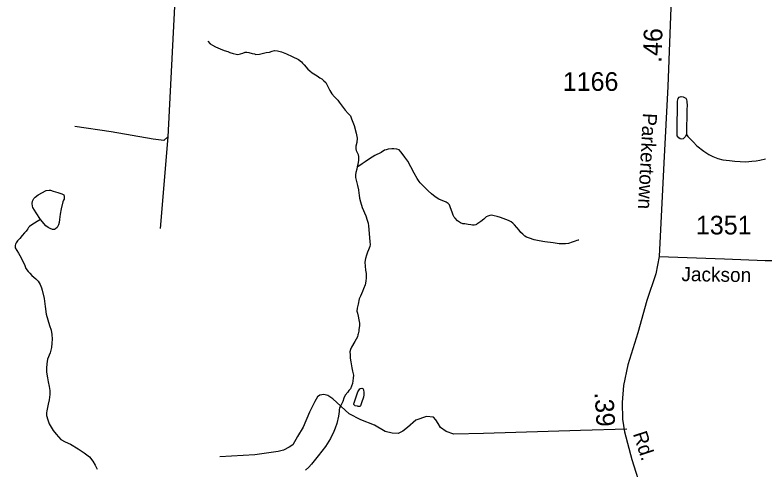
# Model space of a CAD drawing. Extents: x 2082433 to 2279600, y 546599 to 755198.
# Drawn here: x 2154179 to 2159193, y 614760 to 617797 of the extents above; entities that cross this region are included whole.
import ezdxf

# ---------------------------------------------------------------- set-up
doc = ezdxf.new("R2010")
doc.units = 0
for name, color, linetype in [('Exist Hydrographic Misc Water Feature', 7, 'Continuous'), ('Exist Road Non-System Type 51', 7, 'Continuous'), ('Exist Road Secondary Mileage Hundredths English Label', 7, 'Continuous'), ('Exist Road Secondary Type 51 Attributed', 7, 'Continuous'), ('Exist Road Secondary Type 51 Label', 7, 'Continuous'), ('Exist Road Secondary Type 51 Number Label', 7, 'Continuous')]:
    doc.layers.add(name, color=color, linetype=linetype)

msp = doc.modelspace()

# ---------------------------------------------------------------- linework, layer by layer
at = {"layer": 'Exist Hydrographic Misc Water Feature'}
for points in [[(2155469.4, 617621.5), (2155483.3, 617605.5), (2155499.1, 617595.9), (2155519.2, 617583.9), (2155551.4, 617570.1), (2155577.2, 617560.1), (2155601.4, 617552.4), (2155615.4, 617546.3), (2155637.3, 617540.5), (2155657.6, 617534.6), (2155669.7, 617532.8), (2155687.3, 617536.6), (2155703.1, 617542.7), (2155717.5, 617549.1), (2155729.2, 617548.9), (2155741.3, 617547.1), (2155765.3, 617541), (2155779.6, 617537.3), (2155789.7, 617533.3), (2155813.2, 617535.4), (2155831.5, 617539.6), (2155859.2, 617545.9), (2155881.1, 617549.9), (2155899.1, 617556.1), (2155913.1, 617560.1), (2155933.2, 617558.2), (2155961.5, 617550.3), (2155993.7, 617538.5), (2156031.4, 617520.7), (2156073.6, 617498.9), (2156093.9, 617484.9), (2156101.5, 617475.2), (2156111.6, 617463.1), (2156135.8, 617435.1), (2156149.9, 617423.3), (2156165.9, 617409.5), (2156198.3, 617389.6), (2156218, 617377.7), (2156230.3, 617369.7), (2156244, 617357.9), (2156256.6, 617345.9), (2156284.4, 617292.2), (2156296.5, 617270.5), (2156315, 617250.3), (2156326.9, 617238.3), (2156331, 617234.5), (2156336.9, 617226.7), (2156345.1, 617214.5), (2156367.3, 617186.8), (2156387.2, 617161.1), (2156407.3, 617139), (2156415.5, 617128.9), (2156421.6, 617123), (2156429.4, 617103.2), (2156446, 617057.3), (2156460.2, 617007.3), (2156466.5, 616973.5), (2156464.3, 616945.4), (2156458.7, 616919.1), (2156458.7, 616901.3), (2156460.8, 616891.2), (2156472.9, 616863.5), (2156475.1, 616849.3), (2156474.9, 616825.4), (2156471.7, 616797.5), (2156467.1, 616781.5)], [(2158667.5, 616997.4), (2158659.8, 616981.8), (2158645.4, 616969.7), (2158637.4, 616967.7), (2158625.9, 616969.5), (2158615.9, 616975.4), (2158605.4, 616989.2), (2158605.6, 616995.3), (2158605.4, 617017.1), (2158607.9, 617221.2), (2158612.2, 617239.2), (2158618.1, 617247.2), (2158632.1, 617251.6), (2158646.2, 617249.5), (2158662.4, 617241.7), (2158668.4, 617231.5), (2158670.2, 617217.8), (2158672.3, 617189.5), (2158670.4, 617167.6), (2158667.5, 616997.4)], [(2158667.5, 616997.4), (2158677.6, 616983.9), (2158692, 616968), (2158711.6, 616948), (2158737.9, 616922.1), (2158784.2, 616886.3), (2158816.2, 616864.4), (2158844.1, 616850.9), (2158877.9, 616836.9), (2158910.3, 616829.1), (2158954.4, 616823.3), (2158990.7, 616819.4), (2159026.4, 616817.6), (2159064.5, 616815.9), (2159104.7, 616820.4), (2159134.5, 616822.4), (2159158, 616826.6), (2159196.4, 616834.6)], [(2157947.8, 616292.1), (2157943.9, 616291.9), (2157935.5, 616287.9), (2157923.6, 616285.6), (2157903.7, 616277.7), (2157878.1, 616269.4), (2157858.2, 616267.5), (2157817.8, 616267.1), (2157775.8, 616273.1), (2157721.9, 616280.8), (2157682.1, 616286.4), (2157649.7, 616294.2), (2157617.7, 616303.9), (2157599.4, 616311.9), (2157587.8, 616317.7), (2157573.4, 616331.7), (2157561.5, 616343.6), (2157549.4, 616357.6), (2157519.1, 616393.4), (2157507.2, 616405.3), (2157494.9, 616413.3), (2157479.1, 616423.4), (2157424.9, 616442.9), (2157403, 616448.7), (2157382.7, 616454.6), (2157364.7, 616458.5), (2157353, 616456.6), (2157340.7, 616452.4), (2157329, 616446.4), (2157313.2, 616432.2), (2157293.1, 616416.2), (2157267.5, 616398.2), (2157263.4, 616396), (2157259.7, 616394.1), (2157249.4, 616392), (2157237.5, 616391.7), (2157225.4, 616393.6), (2157207.6, 616395.9), (2157185.2, 616399.7), (2157173.1, 616401.5), (2157157.3, 616407.5), (2157137, 616419.5), (2157121.1, 616437.4), (2157115.1, 616445.2), (2157107.1, 616458.9), (2157101.2, 616478.9), (2157090.5, 616506.9), (2157082.7, 616527.1), (2157074.7, 616536.8), (2157060.8, 616545), (2157012.4, 616566.5), (2156988.4, 616580.3), (2156964.4, 616600.1), (2156940, 616622.1), (2156906.2, 616658), (2156887.9, 616675.8), (2156882, 616684), (2156867.8, 616703.6), (2156847.9, 616739.4), (2156825.6, 616781.3), (2156805.1, 616819.3), (2156785, 616847.1), (2156772.9, 616863.1), (2156758.7, 616883.1), (2156746.6, 616895), (2156732.7, 616900.8), (2156710.5, 616902.9), (2156698.6, 616902.7), (2156674.5, 616900.7), (2156660.5, 616896.3), (2156648.4, 616892.4), (2156627.1, 616878.3), (2156584.8, 616857.9), (2156549, 616835.7), (2156520.9, 616815.6), (2156499.3, 616801.4), (2156483.5, 616789.6), (2156473.5, 616783.4), (2156467.1, 616781.5)], [(2156467.1, 616781.5), (2156465.3, 616767.2), (2156457.9, 616743.3), (2156455.7, 616727.4), (2156456.1, 616711.5), (2156462, 616683.4), (2156468.2, 616657.3), (2156476.4, 616627.7), (2156478.2, 616605.5), (2156480.7, 616591.4), (2156482.7, 616571.6), (2156488.7, 616547.6), (2156501, 616509.6), (2156525.4, 616454), (2156533.4, 616426), (2156539.9, 616403.9), (2156541.6, 616387.9), (2156547.9, 616309.9), (2156550.2, 616279.9), (2156552.4, 616262.1), (2156550.4, 616247.8), (2156542.6, 616225.9), (2156534.8, 616210.1), (2156528.9, 616191.9), (2156523.1, 616168), (2156518.6, 616143.9), (2156519, 616117.9), (2156521.7, 616090), (2156525.6, 616067.9), (2156525.6, 616039.9), (2156525.4, 616016), (2156519.8, 615992.1), (2156509.8, 615966.1), (2156502.2, 615947.8), (2156488.3, 615915.8), (2156480.7, 615897.9), (2156472.9, 615863.7), (2156466.9, 615835.8), (2156464.9, 615815.9), (2156469, 615801.9), (2156473.1, 615783.8), (2156477.4, 615758), (2156481.3, 615735.9), (2156481.3, 615717.7), (2156477.8, 615693.9), (2156477.4, 615681.8), (2156473.9, 615665.7), (2156471.7, 615657.9), (2156468.2, 615643.9), (2156452, 615613.8), (2156428.2, 615575.6), (2156422.6, 615559.5), (2156418.1, 615543.5), (2156418.8, 615523.5), (2156420.6, 615501.8), (2156425.1, 615477.6), (2156430.8, 615437.8), (2156435.2, 615415.6), (2156437.4, 615405.6), (2156441.1, 615388), (2156439.5, 615367.6), (2156437.4, 615349.6), (2156435.6, 615331.6), (2156429.6, 615313.8), (2156421.8, 615297.6), (2156411.8, 615285.7), (2156404.2, 615275.5), (2156386.1, 615253.5), (2156378.2, 615233.7), (2156370.6, 615211.3), (2156366.7, 615203.4), (2156354.6, 615181.3), (2156348.6, 615169.2), (2156346.6, 615157.3), (2156346.8, 615145.1), (2156342.7, 615113.3), (2156331.4, 615065.1), (2156319.3, 615033.3), (2156311.3, 615011.4), (2156287.9, 614965), (2156254.1, 614910.9), (2156230.1, 614878.9), (2156206.5, 614848.8), (2156178.6, 614814.5), (2156160.6, 614792.4), (2156143.2, 614772.4), (2156120.6, 614752.2)], [(2154350.8, 616428.7), (2154320, 616473.5), (2154299.5, 616509.4), (2154295.8, 616519.4), (2154293.6, 616537.1), (2154295.6, 616551.4), (2154305.3, 616569.4), (2154313.3, 616579.2), (2154335.2, 616595.4), (2154387.1, 616623.6), (2154407, 616625.9), (2154417.2, 616625.9), (2154435.1, 616618), (2154465.2, 616610.2), (2154493.3, 616600.2), (2154505, 616594.4), (2154507.3, 616584.3), (2154507.7, 616576.5), (2154507.7, 616566.4), (2154503.4, 616558.6), (2154499.7, 616546.6), (2154487.8, 616500.5), (2154481.6, 616464.5), (2154476.1, 616430.5), (2154474, 616408.5), (2154470.6, 616394.4), (2154462.3, 616376.2), (2154450.5, 616366.2), (2154442.5, 616362.1), (2154430.2, 616362), (2154414.6, 616370), (2154400.2, 616375.8), (2154384.4, 616387.9), (2154350.8, 616428.7)], [(2154350.8, 616428.7), (2154338.1, 616421.7), (2154298.3, 616399.3), (2154276.4, 616383.2), (2154270.4, 616375.2), (2154264.9, 616367.1), (2154258.5, 616359.1), (2154254.6, 616351.2), (2154250.5, 616347), (2154242.3, 616339.2), (2154226.9, 616322.9), (2154210.8, 616302.7), (2154196.6, 616287), (2154187, 616272.6), (2154183.3, 616264.7), (2154181.2, 616254.9), (2154179.4, 616238.9)], [(2154179.4, 616238.9), (2154203.4, 616204.8), (2154219.8, 616173.2), (2154244, 616121.3), (2154252, 616101.4), (2154268.4, 616081.5), (2154278.2, 616069.4), (2154292.4, 616055.5), (2154318.6, 616033.7), (2154334.6, 616017.5), (2154348.5, 615993.9), (2154356.7, 615971.6), (2154360.8, 615956), (2154375.2, 615901.9), (2154381.6, 615847.8), (2154387.7, 615796.2), (2154398, 615758.1), (2154410.1, 615720.2), (2154420.3, 615688.2), (2154426.3, 615660.1), (2154426.7, 615628.5), (2154424.8, 615602.4), (2154422.8, 615572.2), (2154415.4, 615538.1), (2154397.3, 615494.2), (2154391.6, 615464.2), (2154389.6, 615434.1), (2154390, 615408.1), (2154396.3, 615370.2), (2154400, 615344.1), (2154408.4, 615312.4), (2154412.5, 615286.3), (2154412.5, 615258.3), (2154406.8, 615224.3), (2154401, 615194.3), (2154391.6, 615150.4), (2154389.1, 615136.5), (2154389.6, 615118.2), (2154397.8, 615090.2), (2154408, 615062.3), (2154434.3, 615018.6), (2154454.1, 614992.9), (2154470.1, 614974.6), (2154486.3, 614958.8), (2154514.2, 614943.2), (2154550.3, 614927.2), (2154602.4, 614895.4), (2154642.8, 614867.8), (2154676.8, 614842), (2154699, 614812.3), (2154715.6, 614786.2), (2154729.5, 614760.2)], [(2156496.5, 615204), (2156488.5, 615182.1), (2156484.4, 615178.2), (2156474.3, 615178.1), (2156468.2, 615179.9), (2156452.2, 615183.9), (2156444.2, 615192), (2156444.2, 615199.7), (2156446.2, 615203.9), (2156471.9, 615275.8), (2156484.2, 615295.9), (2156489.9, 615299.9), (2156497.9, 615301.9), (2156505.9, 615296.2), (2156507.9, 615288.3), (2156511.8, 615274.3), (2156511.8, 615256), (2156508.4, 615242), (2156496.5, 615204)]]:
    msp.add_lwpolyline(points, dxfattribs=at)
at = {"layer": 'Exist Road Non-System Type 51'}
msp.add_line((2155200.6, 616981.7), (2155150.4, 616370.3), dxfattribs=at)
for points in [[(2155286, 618747.6), (2155257.2, 618074.7), (2155200.6, 616981.7)], [(2155200.6, 616981.7), (2155175.3, 616959), (2155102.1, 616967.7), (2154823.1, 617014.8), (2154579.1, 617051.4)], [(2158268, 615027.2), (2157958.7, 615018.5), (2157310.3, 614997.5), (2157113.7, 614994), (2157061.2, 615011.5), (2157024.5, 615037.7), (2157007.1, 615065.7), (2156991.3, 615090.1), (2156977.3, 615107.6), (2156930.2, 615111.1), (2156858.5, 615086.7), (2156802.6, 615037.7), (2156771.1, 615013.3), (2156739.7, 614997.5), (2156701.2, 615001), (2156654, 615011.5), (2156582.4, 615053.4), (2156491.5, 615088.4), (2156412.8, 615130.3), (2156304.5, 615230), (2156269.5, 615252.7), (2156243.3, 615259.7), (2156217.1, 615254.4), (2156201.4, 615242.2), (2156183.9, 615212.5), (2156149, 615140.8), (2156105.3, 615039.5), (2156066.8, 614978.3), (2156035.4, 614922.4), (2156012.6, 614906.6), (2155974.2, 614887.4), (2155939.2, 614878.7), (2155782.8, 614854.2), (2155548.6, 614842)]]:
    msp.add_lwpolyline(points, dxfattribs=at)
at = {"layer": 'Exist Road Secondary Type 51 Attributed'}
for points in [[(2158601.7, 618577.9), (2158588.5, 618303.4), (2158564.1, 617847.8), (2158542.5, 617318.4), (2158517.4, 616808.4), (2158486.1, 616181.4)], [(2158486.1, 616181.4), (2158463.8, 616065.8), (2158402.5, 615887.4), (2158341.9, 615671.4), (2158275, 615456.9), (2158246.4, 615318.9), (2158238.1, 615204.7), (2158239.5, 615093.2), (2158253.4, 615009.6), (2158301.5, 614824.3), (2158371.1, 614605.5), (2158417.1, 614482.9), (2158470.1, 614372.9), (2158524.4, 614283.7), (2158579.8, 614217.8)], [(2158486.1, 616181.4), (2158921.5, 616166.1), (2159194.6, 616156.3), (2159370.2, 616154.9), (2159442.6, 616148), (2159508.8, 616134), (2159564.5, 616106.2), (2159604.9, 616081.1), (2159983.2, 615625.5), (2160206.2, 615353.8), (2160353.9, 615181), (2160494.6, 615034.7), (2160649.2, 614896.7), (2160764.9, 614800.6), (2160805.3, 614781.1), (2160877.8, 614754.6), (2161278.6, 614661.3), (2161807, 614529.3), (2162204.9, 614416)]]:
    msp.add_lwpolyline(points, dxfattribs=at)

# ---------------------------------------------------------------- texts
at = {"layer": 'Exist Road Secondary Mileage Hundredths English Label'}
for s, rotation, p in [('.46', 87.9732, (2158499.9, 617475.5)), ('.39', 273.4973, (2158053.1, 615272))]:
    msp.add_text(s, height=125, rotation=rotation, dxfattribs=at).set_placement(p)
at = {"layer": 'Exist Road Secondary Type 51 Label'}
for s, rotation, p in [('Parkertown', 266.9922, (2158376.9, 617143.1)), ('Jackson', 359.1117, (2158633.4, 616017.4)), ('Rd.', 288.1556, (2158308.9, 614995.8))]:
    msp.add_text(s, height=95, rotation=rotation, dxfattribs=at).set_placement(p)
at = {"layer": 'Exist Road Secondary Type 51 Number Label'}
for s, p in [('1166', (2157841, 617290)), ('1351', (2158730.8, 616329.5))]:
    msp.add_text(s, height=125, dxfattribs=at).set_placement(p)

doc.saveas('drawing.dxf')
